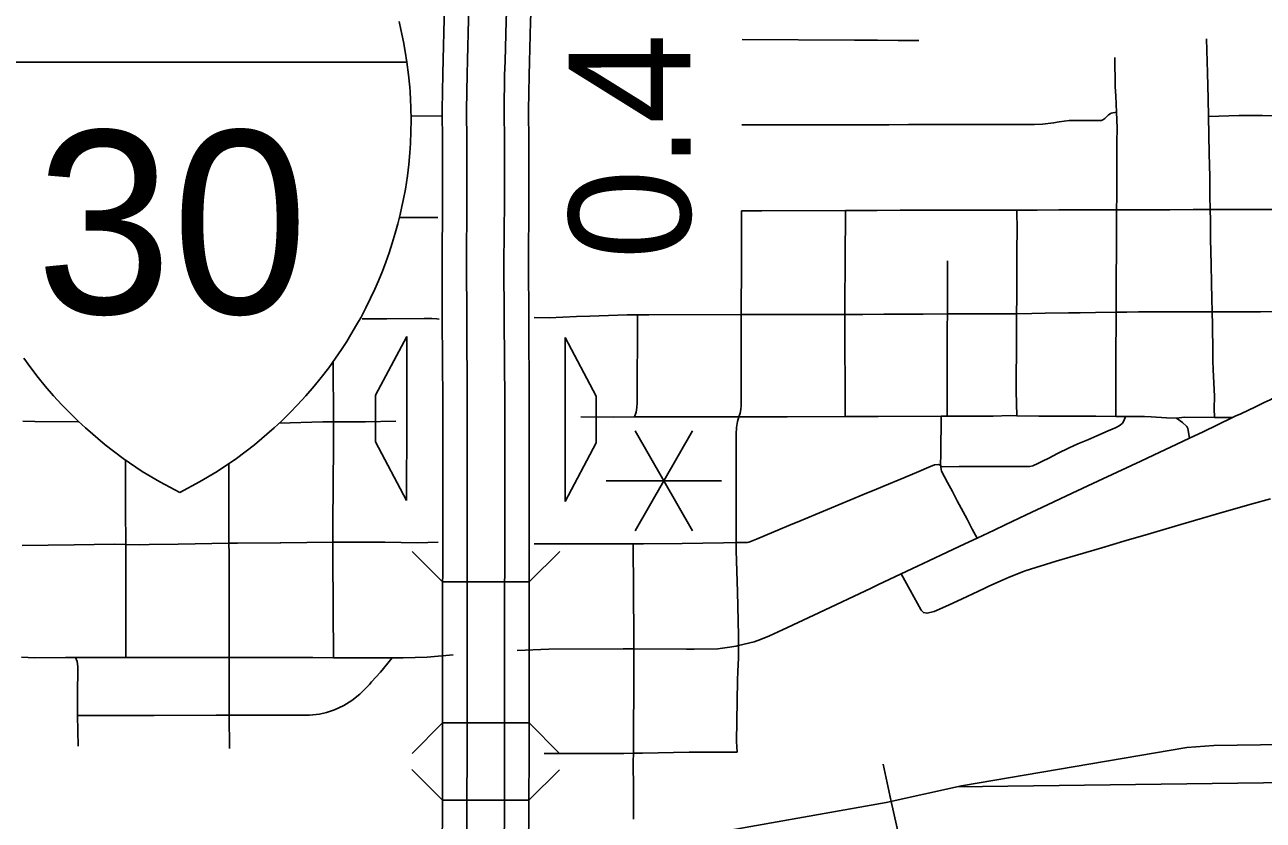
# Model space of a CAD drawing. Extents: x -19 to 366, y -4 to 359.
# Drawn here: x 155.444 to 156.258, y 192.625 to 193.148 of the extents above; entities that cross this region are included whole.
import ezdxf

# ---------------------------------------------------------------- set-up
doc = ezdxf.new("R2010")
doc.units = 0
for name, color, linetype in [('Level 19', 7, 'Continuous'), ('Level 23', 7, 'Continuous'), ('Level 33', 7, 'Continuous'), ('Level 39', 7, 'Continuous'), ('Level 40', 7, 'Continuous'), ('Level 42', 7, 'Continuous'), ('Level 48', 7, 'Continuous'), ('Level 60', 7, 'Continuous')]:
    doc.layers.add(name, color=color, linetype=linetype)

msp = doc.modelspace()

# ---------------------------------------------------------------- linework, layer by layer
at = {"layer": 'Level 19'}
for p, q in [((155.71876, 192.68006), (155.71876, 192.68007)), ((155.75948, 192.68004), (155.75948, 192.68004))]:
    msp.add_line(p, q, dxfattribs=at)
for points in [[(155.73809, 193.20534), (155.72201, 193.206), (155.71979, 193.152), (155.71908, 193.12526), (155.71883, 193.11592), (155.71843, 193.0921), (155.71862, 193.07071), (155.71862, 193.03221), (155.71838, 192.99097), (155.71854, 192.95453), (155.71889, 192.90015), (155.71887, 192.89615), (155.71884, 192.8877), (155.71876, 192.68006)], [(155.73486, 192.68005), (155.73494, 192.88767), (155.73497, 192.89608), (155.73499, 192.90017), (155.73464, 192.95462), (155.73448, 192.99096), (155.73472, 193.03216), (155.73472, 193.07078), (155.73453, 193.09204), (155.73493, 193.11557), (155.73517, 193.12483), (155.73588, 193.15146), (155.73809, 193.20534)], [(155.77878, 193.20366), (155.76269, 193.20432), (155.76049, 193.15063), (155.75978, 193.12418), (155.75954, 193.11504), (155.75916, 193.09194), (155.75934, 193.07089), (155.75934, 193.03209), (155.7591, 192.99094), (155.75926, 192.95475), (155.75961, 192.90019), (155.75959, 192.89597), (155.75956, 192.88761), (155.75948, 192.68004)], [(155.77558, 192.68004), (155.77566, 192.88758), (155.77569, 192.89591), (155.77571, 192.90021), (155.77536, 192.95484), (155.7752, 192.99093), (155.77544, 193.03204), (155.77544, 193.07096), (155.77526, 193.09188), (155.77564, 193.11469), (155.77588, 193.12375), (155.77658, 193.15008), (155.77878, 193.20366)], [(155.71876, 192.68007), (155.71876, 192.67778), (155.71864, 192.62811), (155.71784, 192.56295), (155.71734, 192.48717), (155.71701, 192.47623), (155.71672, 192.46904), (155.71526, 192.31558)], [(155.73136, 192.31543), (155.73282, 192.46865), (155.73309, 192.47566), (155.73344, 192.48687), (155.73394, 192.5628), (155.73474, 192.62799), (155.73486, 192.67776), (155.73486, 192.68006)], [(155.75948, 192.68004), (155.75948, 192.67772), (155.75936, 192.62781), (155.75856, 192.56257), (155.75806, 192.48641), (155.7577, 192.4748), (155.75744, 192.46805), (155.75598, 192.31519)], [(155.77208, 192.31504), (155.77353, 192.46765), (155.77379, 192.47424), (155.77416, 192.48611), (155.77466, 192.56242), (155.77545, 192.62769), (155.77558, 192.67769), (155.77558, 192.68003)]]:
    msp.add_lwpolyline(points, dxfattribs=at)
at = {"layer": 'Level 23'}
for points in [[(155.69018, 193.1503), (155.69141, 193.145), (155.69308, 193.13686), (155.69421, 193.13054), (155.6953, 193.1234)], [(155.6953, 193.1234), (155.39663, 193.1234)], [(155.39663, 193.1234), (155.6953, 193.1234)], [(155.6953, 193.1234), (155.69634, 193.11515), (155.69711, 193.10707), (155.69734, 193.10395), (155.69764, 193.09899), (155.69787, 193.09358), (155.69802, 193.08537), (155.69795, 193.07798), (155.69765, 193.07007), (155.69726, 193.06382), (155.69658, 193.05611), (155.69566, 193.0488), (155.69429, 193.04002), (155.69287, 193.03241), (155.69205, 193.02849), (155.69084, 193.0232), (155.68937, 193.01727), (155.68765, 193.01101), (155.68569, 193.00448), (155.6836, 192.99808), (155.68143, 192.99196), (155.67921, 192.9861), (155.67663, 192.97977), (155.67417, 192.97414), (155.67147, 192.96829), (155.66836, 192.96198), (155.66516, 192.95588), (155.66226, 192.95065), (155.65852, 192.94428), (155.6557, 192.93972), (155.65228, 192.93444), (155.64839, 192.92875), (155.6439, 192.92253), (155.63897, 192.91609), (155.6344, 192.91047), (155.62894, 192.90412), (155.62337, 192.89803), (155.61829, 192.89277), (155.61281, 192.88741), (155.60798, 192.88292), (155.59505, 192.8719), (155.58323, 192.86295), (155.57056, 192.85439), (155.55905, 192.84747), (155.54597, 192.84049)], [(155.54597, 192.84049), (155.53288, 192.84747), (155.52137, 192.85439), (155.5087, 192.86295), (155.49688, 192.8719), (155.48395, 192.88292), (155.47913, 192.88741), (155.47365, 192.89277), (155.46856, 192.89803), (155.463, 192.90412), (155.45753, 192.91047), (155.45297, 192.91609), (155.44804, 192.92253), (155.44354, 192.92875)]]:
    msp.add_lwpolyline(points, dxfattribs=at)
at = {"layer": 'Level 33'}
for points in [[(155.91568, 193.13835), (155.98961, 193.13797), (156.00469, 193.13803), (156.01822, 193.13784), (156.03182, 193.1378)], [(156.22226, 193.08786), (156.22204, 193.09927), (156.22164, 193.11637), (156.22092, 193.13885)], [(156.16164, 193.0907), (156.16121, 193.10115), (156.1609, 193.1075), (156.16054, 193.12666)], [(155.69784, 193.0883), (155.71834, 193.08796)], [(155.91549, 193.08219), (155.99127, 193.08234), (156.00174, 193.08237), (156.01197, 193.08237), (156.025, 193.08242), (156.03523, 193.08246), (156.04688, 193.08248), (156.05855, 193.0825), (156.06739, 193.08253), (156.07809, 193.08254), (156.08787, 193.08258), (156.09955, 193.0826), (156.10791, 193.08256), (156.11305, 193.08263), (156.12041, 193.08354), (156.12401, 193.08421), (156.13064, 193.08513), (156.139, 193.08512), (156.15001, 193.08508), (156.15179, 193.08513), (156.15272, 193.08559), (156.15404, 193.0865), (156.15656, 193.08882), (156.15758, 193.08957), (156.15818, 193.08988), (156.16164, 193.0907)], [(156.16181, 193.02639), (156.16198, 193.03512), (156.16203, 193.04842), (156.16201, 193.06165), (156.162, 193.07061), (156.16207, 193.08029), (156.16164, 193.0907)], [(156.22226, 193.08786), (156.2424, 193.08848), (156.25763, 193.0884), (156.26953, 193.0881)], [(156.22329, 193.02655), (156.2231, 193.03526), (156.223, 193.04816), (156.22273, 193.06352), (156.22226, 193.08786)], [(155.91519, 192.99152), (155.91531, 193.02574)], [(155.91531, 193.02574), (155.9285, 193.0258), (155.98349, 193.02595)], [(155.98334, 192.99288), (155.98349, 193.02595)], [(155.98349, 193.02595), (155.99296, 193.02598), (155.99597, 193.02596), (156.00435, 193.02603), (156.01953, 193.02609), (156.02902, 193.02609), (156.04113, 193.02607), (156.05077, 193.0261)], [(156.05077, 193.0261), (156.06194, 193.02614), (156.07234, 193.02618), (156.08631, 193.02623), (156.09614, 193.02623)], [(156.09605, 192.95808), (156.09613, 192.9687), (156.09617, 192.97289), (156.09625, 192.98768), (156.09632, 193.00045), (156.09634, 193.01256), (156.09614, 193.02623)], [(156.09614, 193.02623), (156.10959, 193.02624), (156.1238, 193.02628), (156.13659, 193.02638), (156.1516, 193.02634), (156.16181, 193.02639)], [(156.16148, 192.95908), (156.16152, 192.96885), (156.16157, 192.97815), (156.1616, 192.98608), (156.16163, 192.99512), (156.1617, 193.00802), (156.1617, 193.01895), (156.16181, 193.02639)], [(156.16181, 193.02639), (156.17247, 193.02645), (156.18597, 193.02648), (156.19686, 193.02646), (156.21202, 193.02651), (156.22329, 193.02655)], [(156.22329, 193.02655), (156.2339, 193.02659), (156.24557, 193.02662), (156.25663, 193.02658), (156.27021, 193.02651)], [(156.22459, 192.95934), (156.22437, 192.96817), (156.22422, 192.97783), (156.22396, 192.99073), (156.22359, 193.00705), (156.22346, 193.01934), (156.22329, 193.02655)], [(155.69014, 193.02125), (155.71559, 193.02136)], [(155.9151, 192.9575), (155.91519, 192.99152)], [(155.98323, 192.95762), (155.98322, 192.96439), (155.98334, 192.99288)], [(156.05063, 192.99277), (156.05062, 192.98186), (156.05065, 192.96832), (156.05058, 192.95789)], [(155.98323, 192.95762), (155.995, 192.95765), (156.00878, 192.9578), (156.02534, 192.95776), (156.03464, 192.95779), (156.05058, 192.95789)], [(156.0505, 192.92667), (156.05052, 192.93613), (156.05052, 192.94869), (156.05058, 192.95789)], [(156.05058, 192.95789), (156.05636, 192.95792), (156.0637, 192.95793), (156.08047, 192.95796), (156.08857, 192.95799), (156.09605, 192.95808)], [(156.0959, 192.92646), (156.09592, 192.92908), (156.09596, 192.93967), (156.09596, 192.94588), (156.09605, 192.95808)], [(156.09605, 192.95808), (156.10601, 192.9582), (156.1148, 192.95835), (156.13023, 192.9586), (156.13781, 192.95872), (156.14791, 192.95889), (156.16148, 192.95908)], [(156.16128, 192.92452), (156.16131, 192.92686), (156.16138, 192.93711), (156.1614, 192.94828), (156.16148, 192.95908)], [(156.16148, 192.95908), (156.16856, 192.95918), (156.17623, 192.95921), (156.19868, 192.95925), (156.20659, 192.95928), (156.22459, 192.95934)], [(156.22459, 192.95934), (156.23543, 192.95938), (156.24806, 192.95938), (156.25644, 192.9594), (156.26823, 192.95942)], [(156.2251, 192.92705), (156.22495, 192.93295), (156.22478, 192.95064), (156.22459, 192.95934)], [(155.66579, 192.95472), (155.68211, 192.95479)], [(155.68211, 192.95479), (155.70659, 192.95488), (155.71168, 192.95494), (155.71501, 192.95472), (155.7165, 192.95456)], [(155.77891, 192.95547), (155.78888, 192.95544), (155.80688, 192.95629), (155.81551, 192.95653)], [(155.81551, 192.95653), (155.83998, 192.95722), (155.84687, 192.95729)], [(155.8449, 192.89014), (155.84609, 192.89321), (155.84651, 192.89642), (155.84668, 192.89942), (155.84687, 192.95729)], [(155.84687, 192.95729), (155.85442, 192.95738), (155.9151, 192.9575)], [(155.91353, 192.89028), (155.91429, 192.89258), (155.91486, 192.89505), (155.91511, 192.8978), (155.91508, 192.94704), (155.9151, 192.9575)], [(155.9151, 192.9575), (155.9217, 192.95751), (155.98323, 192.95762)], [(155.9834, 192.89037), (155.98323, 192.95762)], [(155.64695, 192.887), (155.64679, 192.92632)], [(156.0505, 192.92667), (156.05047, 192.92279), (156.05042, 192.91163), (156.05041, 192.89063)], [(156.09621, 192.89098), (156.09584, 192.90718), (156.09587, 192.91324), (156.09587, 192.9235), (156.0959, 192.92646)], [(156.2262, 192.88973), (156.22588, 192.89567), (156.22606, 192.90365), (156.22528, 192.92129), (156.2251, 192.92705)], [(156.23803, 192.88988), (156.23962, 192.89065), (156.24341, 192.89232), (156.25308, 192.8969), (156.25877, 192.8996), (156.26274, 192.9015), (156.2696, 192.90518), (156.27439, 192.90803), (156.28085, 192.91288), (156.2853, 192.91627), (156.29121, 192.92125), (156.29947, 192.9295)], [(156.16128, 192.89056), (156.16124, 192.91147), (156.16128, 192.92452)], [(155.44288, 192.88735), (155.4508, 192.88725), (155.47946, 192.88698)], [(155.61124, 192.88604), (155.64004, 192.88698), (155.64695, 192.887)], [(155.64664, 192.80776), (155.64662, 192.81966), (155.64703, 192.87163), (155.64695, 192.887)], [(155.64695, 192.887), (155.65588, 192.88702), (155.66812, 192.88702), (155.68807, 192.88748)], [(155.8096, 192.89034), (155.83119, 192.89009), (155.8449, 192.89014)], [(155.8449, 192.89014), (155.85842, 192.89018), (155.91353, 192.89028)], [(155.91181, 192.80751), (155.9117, 192.87874), (155.9119, 192.88312), (155.91253, 192.88719), (155.91353, 192.89028)], [(155.91353, 192.89028), (155.92743, 192.89031), (155.94515, 192.89033)], [(155.94515, 192.89033), (155.9834, 192.89037)], [(155.9834, 192.89037), (155.99701, 192.89039), (156.00504, 192.89051), (156.04643, 192.89062)], [(156.04605, 192.85847), (156.04622, 192.86594), (156.04643, 192.89062)], [(156.04605, 192.85847), (156.04719, 192.85747), (156.05841, 192.85762), (156.06715, 192.85759), (156.07475, 192.85763), (156.08207, 192.85767), (156.09052, 192.85765), (156.09756, 192.85762), (156.10168, 192.8575), (156.1037, 192.85751), (156.10485, 192.85765), (156.10671, 192.8581), (156.10993, 192.85957), (156.11313, 192.86109), (156.11715, 192.8631), (156.12303, 192.86607), (156.13071, 192.8698), (156.13622, 192.87239), (156.14279, 192.87516), (156.14889, 192.87779), (156.15633, 192.88101), (156.16145, 192.88333), (156.16417, 192.8848), (156.16574, 192.88616), (156.16673, 192.88796), (156.16767, 192.89052)], [(156.05041, 192.89063), (156.04643, 192.89062)], [(156.05041, 192.89063), (156.05828, 192.89065), (156.06474, 192.8906), (156.07433, 192.89063), (156.08061, 192.89072), (156.09187, 192.89104), (156.09621, 192.89098)], [(156.09621, 192.89098), (156.11064, 192.89077), (156.11859, 192.89076), (156.13181, 192.8907), (156.14811, 192.89063), (156.16128, 192.89056)], [(156.16767, 192.89052), (156.16128, 192.89056)], [(156.20124, 192.88937), (156.19465, 192.88956), (156.1845, 192.89027), (156.18011, 192.89044), (156.17251, 192.8905), (156.16767, 192.89052)], [(156.20124, 192.88937), (156.20648, 192.89001), (156.2262, 192.88973)], [(156.20124, 192.88937), (156.20514, 192.88646), (156.20785, 192.88396), (156.20865, 192.88253), (156.20974, 192.87627)], [(156.20974, 192.87627), (156.21859, 192.88048), (156.23803, 192.88988)], [(156.23803, 192.88988), (156.22646, 192.88973), (156.2262, 192.88973)], [(156.20974, 192.87627), (156.19727, 192.87034), (156.19022, 192.86691), (156.17777, 192.86113), (156.15282, 192.84948), (156.14296, 192.84482), (156.12895, 192.83824), (156.11627, 192.83227), (156.10235, 192.82572), (156.08864, 192.81924), (156.08138, 192.81579), (156.0701, 192.81053)], [(155.51044, 192.80631), (155.51041, 192.82946), (155.51037, 192.86173)], [(155.57834, 192.80711), (155.57824, 192.85979)], [(155.94634, 192.81867), (155.95441, 192.82204), (155.99851, 192.84046), (156.00239, 192.8421), (156.0081, 192.8445), (156.02187, 192.85023), (156.03174, 192.8544), (156.03841, 192.85723), (156.04213, 192.85864), (156.04482, 192.85892), (156.04605, 192.85847)], [(156.0571, 192.83507), (156.05383, 192.84117), (156.0507, 192.84705), (156.04661, 192.85455), (156.04605, 192.85847)], [(156.02014, 192.78695), (156.02617, 192.77628), (156.03322, 192.76313), (156.03481, 192.76146), (156.03721, 192.76105), (156.04196, 192.76224), (156.05126, 192.76644), (156.06023, 192.77058), (156.07048, 192.77543), (156.07516, 192.77756), (156.07787, 192.77884), (156.08714, 192.78308), (156.09111, 192.78485), (156.10053, 192.78855), (156.10179, 192.78903), (156.12216, 192.79524), (156.13101, 192.79797), (156.15211, 192.80416), (156.16653, 192.80844), (156.18245, 192.81312), (156.204, 192.81942), (156.21834, 192.82365), (156.2272, 192.82619), (156.24023, 192.82986), (156.25171, 192.83315), (156.26292, 192.83634)], [(156.0701, 192.81053), (156.06696, 192.81646), (156.0635, 192.82299), (156.0571, 192.83507)], [(155.91181, 192.80751), (155.91858, 192.80763), (155.91925, 192.8077), (155.92012, 192.80791), (155.9218, 192.80848), (155.92517, 192.80981), (155.94634, 192.81867)], [(155.44234, 192.80559), (155.47648, 192.80611)], [(155.51044, 192.80631), (155.50278, 192.80651), (155.47648, 192.80611)], [(155.51043, 192.73192), (155.51046, 192.79773), (155.51044, 192.80631)], [(155.51044, 192.80631), (155.51973, 192.80608), (155.52586, 192.80621), (155.54492, 192.80646)], [(155.57834, 192.80711), (155.54492, 192.80646)], [(155.57834, 192.80711), (155.58404, 192.80722), (155.61198, 192.80741), (155.61243, 192.80742)], [(155.57834, 192.80711), (155.57837, 192.80044), (155.57836, 192.73191)], [(155.61243, 192.80742), (155.64664, 192.80776)], [(155.64664, 192.80776), (155.65569, 192.80785), (155.67842, 192.80791), (155.68082, 192.80785)], [(155.647, 192.73185), (155.64667, 192.79817), (155.64664, 192.80776)], [(155.68082, 192.80785), (155.70222, 192.80734), (155.71575, 192.80774)], [(155.779, 192.80678), (155.84392, 192.80664)], [(155.84392, 192.80664), (155.85088, 192.80662), (155.87619, 192.80698)], [(155.84444, 192.73761), (155.84443, 192.74523), (155.84392, 192.80664)], [(155.87619, 192.80698), (155.90341, 192.80736), (155.91181, 192.80751)], [(155.9125, 192.7751), (155.9118, 192.80242), (155.91181, 192.80751)], [(156.02014, 192.78695), (156.03098, 192.79211), (156.03847, 192.79565), (156.0505, 192.80132), (156.06202, 192.80675), (156.0701, 192.81053)], [(155.91325, 192.73976), (155.92347, 192.74235), (155.92781, 192.74384), (155.93359, 192.74617), (155.94212, 192.7501), (155.9661, 192.76143), (156.00039, 192.77759), (156.00478, 192.77965), (156.02014, 192.78695)], [(155.91325, 192.73976), (155.91322, 192.74643), (155.9125, 192.7751)], [(155.91325, 192.73976), (155.91172, 192.73937), (155.90738, 192.73867), (155.89972, 192.73773), (155.88416, 192.7375), (155.87909, 192.73752)], [(155.91241, 192.66964), (155.91194, 192.67665), (155.91263, 192.71685), (155.9129, 192.72302), (155.9133, 192.7316), (155.91325, 192.73976)], [(155.44189, 192.73221), (155.45076, 192.73172), (155.47098, 192.73188), (155.47754, 192.73196)], [(155.51043, 192.73192), (155.48469, 192.73206), (155.47754, 192.73196)], [(155.47754, 192.73196), (155.47861, 192.7293), (155.47889, 192.72616), (155.47893, 192.72257), (155.47879, 192.71001), (155.47877, 192.69871), (155.47884, 192.69389)], [(155.51043, 192.73192), (155.51659, 192.73189), (155.52808, 192.73192), (155.54532, 192.73193)], [(155.54532, 192.73193), (155.56934, 192.73191), (155.57836, 192.73191)], [(155.57857, 192.69405), (155.57843, 192.71299), (155.57837, 192.72617), (155.57836, 192.73191)], [(155.57836, 192.73191), (155.61247, 192.73189)], [(155.57857, 192.69405), (155.58551, 192.69412), (155.63121, 192.69415), (155.63785, 192.69481), (155.64244, 192.69586), (155.64764, 192.69758), (155.65381, 192.70036), (155.65918, 192.70364), (155.66441, 192.70777), (155.67064, 192.71423), (155.67206, 192.71587), (155.67793, 192.72236), (155.6857, 192.73179)], [(155.61247, 192.73189), (155.63347, 192.73188), (155.647, 192.73185)], [(155.647, 192.73185), (155.67975, 192.7318)], [(155.67975, 192.7318), (155.6857, 192.73179)], [(155.6857, 192.73179), (155.69285, 192.73178), (155.7087, 192.73225), (155.72572, 192.73364)], [(155.76772, 192.73665), (155.78869, 192.73749), (155.83741, 192.73763), (155.84444, 192.73761)], [(155.84417, 192.669), (155.84431, 192.67485), (155.84447, 192.72095), (155.84444, 192.73761)], [(155.87909, 192.73752), (155.84444, 192.73761)], [(155.47884, 192.69389), (155.52922, 192.69393), (155.56983, 192.69397), (155.57857, 192.69405)], [(155.47884, 192.69389), (155.47919, 192.67357)], [(155.57857, 192.69405), (155.57872, 192.67222)], [(155.78549, 192.66884), (155.83797, 192.66889), (155.84417, 192.669)], [(155.84426, 192.62562), (155.84422, 192.64512), (155.84408, 192.66339), (155.84417, 192.669)], [(155.84417, 192.669), (155.85011, 192.66911), (155.88082, 192.66962)], [(155.88082, 192.66962), (155.91241, 192.66964)]]:
    msp.add_lwpolyline(points, dxfattribs=at)
at = {"layer": 'Level 39'}
for p, q in [((155.7188, 192.78167), (155.69872, 192.80177)), ((155.77562, 192.78165), (155.79571, 192.80173)), ((155.7188, 192.78167), (155.77562, 192.78165)), ((155.71876, 192.68898), (155.69866, 192.6689)), ((155.77558, 192.68893), (155.71876, 192.68898)), ((155.77558, 192.68893), (155.79565, 192.66883)), ((155.71866, 192.63823), (155.69862, 192.65837)), ((155.77548, 192.63809), (155.79562, 192.65813)), ((155.71866, 192.63823), (155.77548, 192.63809))]:
    msp.add_line(p, q, dxfattribs=at)
at = {"layer": 'Level 40'}
for q in [(156.0083, 192.66177), (156.01912, 192.61296)]:
    msp.add_line((156.01371, 192.63736), q, dxfattribs=at)
for points in [[(156.05677, 192.64691), (156.47652, 192.65237), (156.50657, 192.65575), (156.53514, 192.66224), (156.56787, 192.67293), (156.59993, 192.68897), (156.65803, 192.72171), (156.81632, 192.8166), (156.9145, 192.87741)], [(156.05677, 192.64691), (156.47652, 192.65237), (156.50657, 192.65575), (156.53514, 192.66224), (156.56787, 192.67293), (156.59993, 192.68897), (156.65803, 192.72171), (156.81632, 192.8166), (156.9145, 192.87741)], [(155.76643, 192.60203), (155.79305, 192.60354), (155.88431, 192.61418), (156.01043, 192.63664), (156.05975, 192.64757), (156.20802, 192.67269), (156.22574, 192.67417), (156.25646, 192.67446), (156.28895, 192.67476)], [(155.76643, 192.60203), (155.79305, 192.60354), (155.88431, 192.61418), (156.01043, 192.63664), (156.05975, 192.64757), (156.20802, 192.67269), (156.22574, 192.67417), (156.25646, 192.67446), (156.28895, 192.67476)]]:
    msp.add_lwpolyline(points, dxfattribs=at)
at = {"layer": 'Level 42'}
for p, q in [((155.69522, 192.94317), (155.67473, 192.90453)), ((155.69517, 192.88917), (155.69522, 192.94317)), ((155.79936, 192.94246), (155.79934, 192.88846)), ((155.8198, 192.90379), (155.79936, 192.94246)), ((155.67473, 192.90453), (155.6747, 192.87385)), ((155.81978, 192.87311), (155.8198, 192.90379)), ((155.69512, 192.83517), (155.69517, 192.88917)), ((155.79934, 192.88846), (155.79931, 192.83446)), ((155.6747, 192.87385), (155.69512, 192.83517)), ((155.79931, 192.83446), (155.81978, 192.87311))]:
    msp.add_line(p, q, dxfattribs=at)
at = {"layer": 'Level 48'}
for p, q in [((155.88311, 192.88096), (155.84524, 192.81535)), ((155.84524, 192.88096), (155.88311, 192.81535)), ((155.8263, 192.84815), (155.90205, 192.84815))]:
    msp.add_line(p, q, dxfattribs=at)
at = {"layer": 'Level 60'}
for points in [[(156.50946, 189.3937), (156.44759, 191.65634), (156.2114, 200.27623), (155.97446, 208.89626), (155.73678, 217.51643), (155.49836, 226.13674), (155.2592, 234.75719), (155.01929, 243.37778), (154.77865, 251.9985), (154.53727, 260.61937), (154.29515, 269.24038), (154.0523, 277.86152), (153.80871, 286.48281), (153.56438, 295.10424), (153.31933, 303.72581), (153.07354, 312.34752), (152.82702, 320.96938), (152.57978, 329.59137), (152.3318, 338.21351), (152.0831, 346.83579)], [(0, 189.51617), (7.11214, 189.52059), (14.22427, 189.53386), (21.33637, 189.55597), (28.44845, 189.58693), (35.56048, 189.62672), (42.67245, 189.67537), (49.78436, 189.73285), (56.89619, 189.79918), (64.00793, 189.87436), (71.11958, 189.95838), (78.23111, 190.05124), (85.34253, 190.15294), (92.45381, 190.26349), (99.56495, 190.38288), (106.67593, 190.51112), (113.78675, 190.6482), (120.89739, 190.79412), (128.00785, 190.94888), (135.11811, 191.11248), (142.22816, 191.28493), (149.33799, 191.46621), (156.44759, 191.65634), (163.55694, 191.85531), (170.66605, 192.06312), (177.77489, 192.27977), (184.88345, 192.50526), (191.99173, 192.73959), (199.09971, 192.98276), (206.20739, 193.23477), (213.31474, 193.49561), (220.42177, 193.7653), (227.52845, 194.04382), (234.63479, 194.33118), (241.74076, 194.62738), (248.84635, 194.93241), (255.95157, 195.24628), (263.05638, 195.56898), (270.16079, 195.90052), (277.26478, 196.24089), (284.36834, 196.5901), (291.47147, 196.94814), (298.57414, 197.31501), (305.67635, 197.69072), (312.77809, 198.07525), (319.87934, 198.46862), (326.9801, 198.87082), (334.08035, 199.28185), (341.18009, 199.7017)]]:
    msp.add_spline(points, degree=3, dxfattribs=at)

# ---------------------------------------------------------------- texts
at = {"layer": 'Level 23'}
msp.add_text('30', height=0.120302, dxfattribs=at).set_placement((155.4514, 192.95812))
at = {"layer": 'Level 48'}
msp.add_text('0.4', height=0.08, rotation=90.02757, dxfattribs=at).set_placement((155.88175, 192.99365))

doc.saveas('drawing.dxf')
